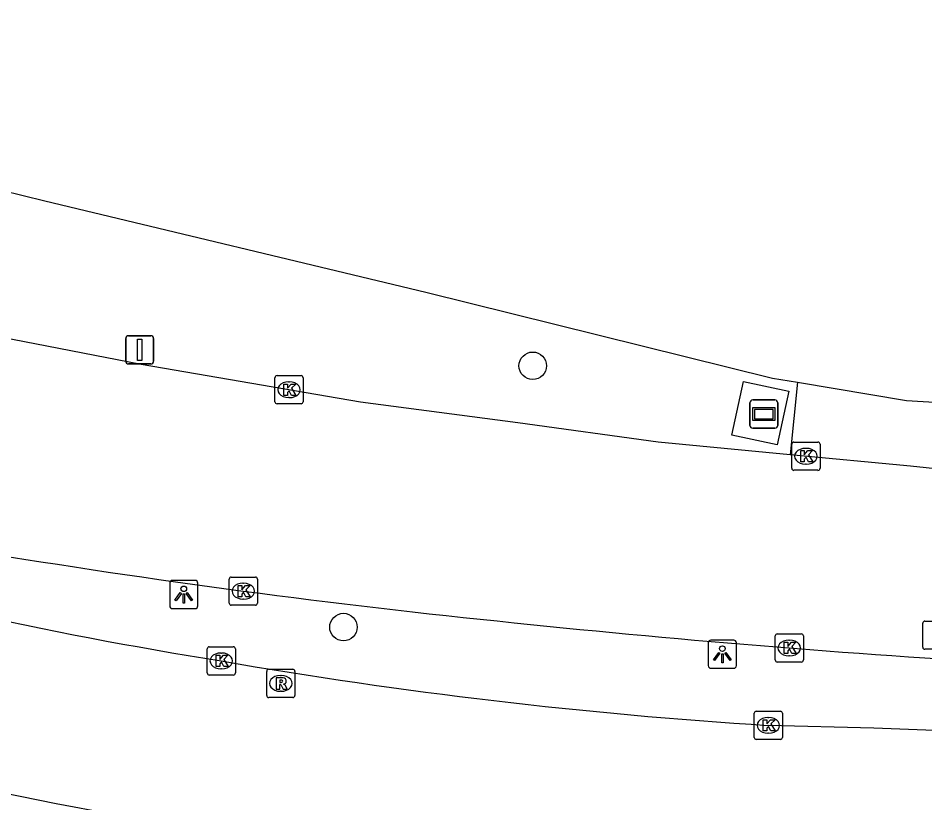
# Model space of a CAD drawing. Extents: x 160026 to 161302, y 384757 to 385701.
# Drawn here: x 160712.6 to 160744.75, y 385309.07 to 385336.89 of the extents above; entities that cross this region are included whole.
import ezdxf

# ---------------------------------------------------------------- set-up
doc = ezdxf.new("R2010")
doc.units = 0
for name, color, linetype in [('IMGEO_Berm_groen', 7, 'Continuous'), ('IMGEO_Boom', 7, 'Continuous'), ('IMGEO_Kolk', 7, 'Continuous'), ('IMGEO_Lichtpunt', 7, 'Continuous'), ('IMGEO_Reclamebord', 7, 'Continuous'), ('IMGEO_Rijbaan_lokaal_gesloten', 7, 'Continuous'), ('IMGEO_Rijbaan_lokaal_open', 7, 'Continuous'), ('IMGEO_Rioolput', 7, 'Continuous'), ('IMGEO_Verkeersbordpaal', 7, 'Continuous'), ('IMGEO_Voetpad_open', 7, 'Continuous')]:
    doc.layers.add(name, color=color, linetype=linetype)

msp = doc.modelspace()

# ---------------------------------------------------------------- linework, layer by layer
at = {"layer": 'IMGEO_Berm_groen'}
msp.add_lwpolyline([(160740.237, 385323.978), (160739.98, 385321.407)], dxfattribs=at)
at = {"layer": 'IMGEO_Boom'}
for centre in [(160730.848, 385324.561), (160724.137, 385315.298)]:
    msp.add_circle(centre, 0.489, dxfattribs=at)
at = {"layer": 'IMGEO_Kolk'}
for p, q in [((160721.705, 385323.288), (160721.705, 385324.14)), ((160721.78, 385324.214), (160722.632, 385324.214)), ((160722.706, 385324.14), (160722.706, 385323.288)), ((160722.193, 385323.994), (160722.218, 385323.994)), ((160722.216, 385323.434), (160722.191, 385323.434)), ((160722.632, 385323.214), (160721.78, 385323.214)), ((160740.107, 385321.856), (160740.959, 385321.856)), ((160740.032, 385320.93), (160740.032, 385321.782)), ((160740.52, 385321.636), (160740.545, 385321.636)), ((160741.033, 385321.782), (160741.033, 385320.93)), ((160740.959, 385320.856), (160740.107, 385320.856)), ((160740.543, 385321.076), (160740.518, 385321.076)), ((160720.085, 385316.147), (160720.085, 385316.999)), ((160720.16, 385317.073), (160721.012, 385317.073)), ((160721.086, 385316.999), (160721.086, 385316.147)), ((160720.573, 385316.853), (160720.598, 385316.853)), ((160721.012, 385316.073), (160720.16, 385316.073)), ((160720.596, 385316.293), (160720.571, 385316.293)), ((160739.517, 385315.059), (160740.369, 385315.059)), ((160739.442, 385314.133), (160739.442, 385314.985)), ((160739.93, 385314.839), (160739.955, 385314.839)), ((160740.443, 385314.985), (160740.443, 385314.133)), ((160719.304, 385313.674), (160719.304, 385314.526)), ((160719.379, 385314.6), (160720.231, 385314.6)), ((160720.305, 385314.526), (160720.305, 385313.674)), ((160719.792, 385314.38), (160719.817, 385314.38)), ((160739.953, 385314.279), (160739.928, 385314.279)), ((160719.815, 385313.82), (160719.79, 385313.82)), ((160740.369, 385314.059), (160739.517, 385314.059)), ((160720.231, 385313.6), (160719.379, 385313.6)), ((160738.699, 385311.39), (160738.699, 385312.242)), ((160738.774, 385312.316), (160739.626, 385312.316)), ((160739.7, 385312.242), (160739.7, 385311.39)), ((160739.187, 385312.096), (160739.212, 385312.096)), ((160739.21, 385311.536), (160739.185, 385311.536)), ((160739.626, 385311.316), (160738.774, 385311.316))]:
    msp.add_line(p, q, dxfattribs=at)
for points in [[(160721.705, 385323.288), (160721.705, 385324.14)], [(160721.78, 385324.214), (160722.632, 385324.214)], [(160722.706, 385324.14), (160722.706, 385323.288)], [(160722.026, 385323.914), (160722.149, 385323.914), (160722.149, 385323.763), (160722.279, 385323.914), (160722.443, 385323.914), (160722.297, 385323.763), (160722.45, 385323.514), (160722.298, 385323.514), (160722.213, 385323.678), (160722.149, 385323.611), (160722.149, 385323.514), (160722.026, 385323.514), (160722.026, 385323.914)], [(160722.632, 385323.214), (160721.78, 385323.214)], [(160740.107, 385321.856), (160740.959, 385321.856)], [(160740.032, 385320.93), (160740.032, 385321.782)], [(160740.353, 385321.556), (160740.476, 385321.556), (160740.476, 385321.405), (160740.606, 385321.556), (160740.77, 385321.556), (160740.624, 385321.405), (160740.777, 385321.156), (160740.625, 385321.156), (160740.54, 385321.32), (160740.476, 385321.253), (160740.476, 385321.156), (160740.353, 385321.156), (160740.353, 385321.556)], [(160741.033, 385321.782), (160741.033, 385320.93)], [(160740.959, 385320.856), (160740.107, 385320.856)], [(160720.085, 385316.147), (160720.085, 385316.999)], [(160720.16, 385317.073), (160721.012, 385317.073)], [(160721.086, 385316.999), (160721.086, 385316.147)], [(160720.406, 385316.773), (160720.529, 385316.773), (160720.529, 385316.622), (160720.659, 385316.773), (160720.823, 385316.773), (160720.677, 385316.622), (160720.83, 385316.373), (160720.678, 385316.373), (160720.593, 385316.537), (160720.529, 385316.47), (160720.529, 385316.373), (160720.406, 385316.373), (160720.406, 385316.773)], [(160721.012, 385316.073), (160720.16, 385316.073)], [(160739.517, 385315.059), (160740.369, 385315.059)], [(160739.442, 385314.133), (160739.442, 385314.985)], [(160739.763, 385314.759), (160739.886, 385314.759), (160739.886, 385314.608), (160740.016, 385314.759), (160740.18, 385314.759), (160740.034, 385314.608), (160740.187, 385314.359), (160740.035, 385314.359), (160739.95, 385314.523), (160739.886, 385314.456), (160739.886, 385314.359), (160739.763, 385314.359), (160739.763, 385314.759)], [(160740.443, 385314.985), (160740.443, 385314.133)], [(160719.304, 385313.674), (160719.304, 385314.526)], [(160719.379, 385314.6), (160720.231, 385314.6)], [(160720.305, 385314.526), (160720.305, 385313.674)], [(160719.625, 385314.3), (160719.748, 385314.3), (160719.748, 385314.149), (160719.878, 385314.3), (160720.042, 385314.3), (160719.896, 385314.149), (160720.049, 385313.9), (160719.897, 385313.9), (160719.812, 385314.064), (160719.748, 385313.997), (160719.748, 385313.9), (160719.625, 385313.9), (160719.625, 385314.3)], [(160740.369, 385314.059), (160739.517, 385314.059)], [(160720.231, 385313.6), (160719.379, 385313.6)], [(160738.699, 385311.39), (160738.699, 385312.242)], [(160738.774, 385312.316), (160739.626, 385312.316)], [(160739.7, 385312.242), (160739.7, 385311.39)], [(160739.02, 385312.016), (160739.143, 385312.016), (160739.143, 385311.865), (160739.273, 385312.016), (160739.437, 385312.016), (160739.291, 385311.865), (160739.444, 385311.616), (160739.292, 385311.616), (160739.207, 385311.78), (160739.143, 385311.713), (160739.143, 385311.616), (160739.02, 385311.616), (160739.02, 385312.016)], [(160739.626, 385311.316), (160738.774, 385311.316)]]:
    msp.add_lwpolyline(points, dxfattribs=at)
for centre, start, end in [((160721.782, 385324.138), 91.552, 178.448), ((160721.782, 385324.138), 91.552, 178.448), ((160722.63, 385324.138), 1.552, 88.448), ((160722.63, 385324.138), 1.552, 88.448), ((160721.782, 385323.29), 181.552, 268.448), ((160721.782, 385323.29), 181.552, 268.448), ((160722.63, 385323.29), 271.552, 358.448), ((160722.63, 385323.29), 271.552, 358.448), ((160740.109, 385321.78), 91.552, 178.448), ((160740.109, 385321.78), 91.552, 178.448), ((160740.957, 385321.78), 1.552, 88.448), ((160740.957, 385321.78), 1.552, 88.448), ((160740.109, 385320.932), 181.552, 268.448), ((160740.109, 385320.932), 181.552, 268.448), ((160740.957, 385320.932), 271.552, 358.448), ((160740.957, 385320.932), 271.552, 358.448), ((160720.162, 385316.997), 91.552, 178.448), ((160720.162, 385316.997), 91.552, 178.448), ((160721.01, 385316.997), 1.552, 88.448), ((160721.01, 385316.997), 1.552, 88.448), ((160720.162, 385316.149), 181.552, 268.448), ((160720.162, 385316.149), 181.552, 268.448), ((160721.01, 385316.149), 271.552, 358.448), ((160721.01, 385316.149), 271.552, 358.448), ((160739.519, 385314.983), 91.552, 178.448), ((160739.519, 385314.983), 91.552, 178.448), ((160740.367, 385314.983), 1.552, 88.448), ((160740.367, 385314.983), 1.552, 88.448), ((160719.381, 385314.524), 91.552, 178.448), ((160719.381, 385314.524), 91.552, 178.448), ((160720.229, 385314.524), 1.552, 88.448), ((160720.229, 385314.524), 1.552, 88.448), ((160739.519, 385314.135), 181.552, 268.448), ((160739.519, 385314.135), 181.552, 268.448), ((160740.367, 385314.135), 271.552, 358.448), ((160740.367, 385314.135), 271.552, 358.448), ((160719.381, 385313.676), 181.552, 268.448), ((160719.381, 385313.676), 181.552, 268.448), ((160720.229, 385313.676), 271.552, 358.448), ((160720.229, 385313.676), 271.552, 358.448), ((160738.776, 385312.24), 91.552, 178.448), ((160738.776, 385312.24), 91.552, 178.448), ((160739.624, 385312.24), 1.552, 88.448), ((160739.624, 385312.24), 1.552, 88.448), ((160738.776, 385311.392), 181.552, 268.448), ((160738.776, 385311.392), 181.552, 268.448), ((160739.624, 385311.392), 271.552, 358.448), ((160739.624, 385311.392), 271.552, 358.448)]:
    msp.add_arc(centre, 0.0765, start, end, dxfattribs=at)
for centre, major_axis, ratio, start_param, end_param in [((160722.192, 385323.714), (-0.387, 0.002), 0.722429, 4.712389, 7.853982), ((160722.217, 385323.714), (-0.39, 0.002), 0.717154, 1.570796, 4.712389), ((160740.519, 385321.356), (-0.387, 0.002), 0.722429, 4.712389, 7.853982), ((160740.544, 385321.356), (-0.39, 0.002), 0.717154, 1.570796, 4.712389), ((160720.572, 385316.573), (-0.387, 0.002), 0.722429, 4.712389, 7.853982), ((160720.597, 385316.573), (-0.39, 0.002), 0.717154, 1.570796, 4.712389), ((160739.929, 385314.559), (-0.387, 0.002), 0.722429, 4.712389, 7.853982), ((160739.954, 385314.559), (-0.39, 0.002), 0.717154, 1.570796, 4.712389), ((160719.791, 385314.1), (-0.387, 0.002), 0.722429, 4.712389, 7.853982), ((160719.816, 385314.1), (-0.39, 0.002), 0.717154, 1.570796, 4.712389), ((160739.186, 385311.816), (-0.387, 0.002), 0.722429, 4.712389, 7.853982), ((160739.211, 385311.816), (-0.39, 0.002), 0.717154, 1.570796, 4.712389)]:
    msp.add_ellipse(centre, major_axis=major_axis, ratio=ratio, start_param=start_param, end_param=end_param, dxfattribs=at)
at = {"layer": 'IMGEO_Lichtpunt'}
for p, q in [((160717.976, 385316.858), (160717.976, 385316.051)), ((160717.976, 385316.858), (160717.976, 385316.051)), ((160718.878, 385316.953), (160718.07, 385316.953)), ((160718.878, 385316.953), (160718.07, 385316.953)), ((160718.972, 385316.051), (160718.972, 385316.858)), ((160718.972, 385316.051), (160718.972, 385316.858)), ((160718.07, 385315.957), (160718.878, 385315.957)), ((160718.07, 385315.957), (160718.878, 385315.957)), ((160737.072, 385314.739), (160737.072, 385313.932)), ((160737.072, 385314.739), (160737.072, 385313.932)), ((160737.974, 385314.834), (160737.166, 385314.834)), ((160737.974, 385314.834), (160737.166, 385314.834)), ((160738.068, 385313.932), (160738.068, 385314.739)), ((160738.068, 385313.932), (160738.068, 385314.739)), ((160737.166, 385313.838), (160737.974, 385313.838)), ((160737.166, 385313.838), (160737.974, 385313.838))]:
    msp.add_line(p, q, dxfattribs=at)
for points in [[(160718.35, 385316.522), (160718.389, 385316.494), (160718.201, 385316.232), (160718.163, 385316.259), (160718.35, 385316.522)], [(160718.452, 385316.474), (160718.499, 385316.474), (160718.499, 385316.152), (160718.452, 385316.152), (160718.452, 385316.474)], [(160718.562, 385316.494), (160718.6, 385316.521), (160718.787, 385316.259), (160718.748, 385316.231), (160718.562, 385316.494)], [(160737.446, 385314.403), (160737.485, 385314.375), (160737.297, 385314.113), (160737.259, 385314.14), (160737.446, 385314.403)], [(160737.658, 385314.375), (160737.696, 385314.402), (160737.883, 385314.14), (160737.844, 385314.112), (160737.658, 385314.375)], [(160737.548, 385314.355), (160737.595, 385314.355), (160737.595, 385314.033), (160737.548, 385314.033), (160737.548, 385314.355)]]:
    msp.add_lwpolyline(points, dxfattribs=at)
for centre in [(160718.475, 385316.656), (160737.571, 385314.537)]:
    msp.add_circle(centre, 0.0994, dxfattribs=at)
for centre, start, end in [((160718.07, 385316.858), 90, 180), ((160718.07, 385316.858), 90, 180), ((160718.878, 385316.858), 0, 90), ((160718.878, 385316.858), 0, 90), ((160718.07, 385316.051), 180, 270), ((160718.07, 385316.051), 180, 270), ((160718.878, 385316.051), 270, 0), ((160718.878, 385316.051), 270, 360), ((160737.166, 385314.739), 90, 180), ((160737.166, 385314.739), 90, 180), ((160737.974, 385314.739), 0, 90), ((160737.974, 385314.739), 0, 90), ((160737.166, 385313.932), 180, 270), ((160737.166, 385313.932), 180, 270), ((160737.974, 385313.932), 270, 0), ((160737.974, 385313.932), 270, 360)]:
    msp.add_arc(centre, 0.0946, start, end, dxfattribs=at)
at = {"layer": 'IMGEO_Reclamebord'}
for p, q in [((160738.545, 385322.45), (160738.545, 385323.25)), ((160738.545, 385323.25), (160738.545, 385322.45)), ((160738.645, 385323.35), (160739.435, 385323.35)), ((160739.435, 385323.35), (160738.645, 385323.35)), ((160739.535, 385323.25), (160739.535, 385322.45)), ((160739.535, 385322.45), (160739.535, 385323.25)), ((160739.435, 385322.35), (160738.645, 385322.35)), ((160738.645, 385322.35), (160739.435, 385322.35))]:
    msp.add_line(p, q, dxfattribs=at)
for points in [[(160738.646, 385323.082), (160739.434, 385323.082), (160739.434, 385322.618), (160738.646, 385322.618), (160738.646, 385323.082)], [(160738.711, 385323.017), (160738.711, 385322.683), (160739.369, 385322.683), (160739.369, 385323.017), (160738.711, 385323.017)]]:
    msp.add_lwpolyline(points, dxfattribs=at)
for centre, start, end in [((160738.645, 385323.25), 90, 180), ((160738.645, 385323.25), 90, 180), ((160739.435, 385323.25), 0, 90), ((160739.435, 385323.25), 360, 90), ((160738.645, 385322.45), 180, 270), ((160738.645, 385322.45), 180, 270), ((160739.435, 385322.45), 270, 0), ((160739.435, 385322.45), 270, 0)]:
    msp.add_arc(centre, 0.1, start, end, dxfattribs=at)
at = {"layer": 'IMGEO_Rijbaan_lokaal_gesloten'}
for points in [[(160687.086, 385336.886), (160687.209, 385336.854), (160698.94, 385334), (160713.553, 385330.408), (160727.055, 385327.17), (160739.347, 385324.128), (160740.237, 385323.978)], [(160739.98, 385321.407), (160735.298, 385321.855), (160730.313, 385322.54), (160724.741, 385323.277), (160716.963, 385324.611), (160711.981, 385325.582), (160704.164, 385327.132), (160699.207, 385328.141), (160693.856, 385329.25), (160688.898, 385330.361), (160683.832, 385331.463)], [(160740.237, 385323.978), (160744.096, 385323.326), (160748.623, 385323.061), (160752.42, 385322.897), (160755.288, 385323.018), (160758.913, 385323.132), (160768.782, 385323.578), (160777.972, 385324.021), (160788.219, 385324.587)], [(160772.383, 385319.395), (160769.006, 385319.442), (160763.262, 385319.431), (160758.985, 385319.804), (160752.559, 385320.21), (160748.681, 385320.526), (160744.243, 385320.999), (160739.98, 385321.407)]]:
    msp.add_lwpolyline(points, dxfattribs=at)
for centre, radius, start, end in [((160760.765, 385618.916), 304.999, 260.61211, 264.24559), ((160771.538, 385713.458), 400.147, 264.06812, 266.7474)]:
    msp.add_arc(centre, radius, start, end, dxfattribs=at)
at = {"layer": 'IMGEO_Rijbaan_lokaal_open'}
msp.add_lwpolyline([(160778.052, 385310.916), (160759.401, 385311.147), (160750, 385311.444), (160742.942, 385311.716), (160739.196, 385311.815)], dxfattribs=at)
for centre, radius, start, end in [((160745.34, 385473.561), 161.493, 254.20035, 260.90073), ((160750.502, 385491.237), 179.778, 260.1672, 266.39427), ((160750.778, 385497.496), 192.012, 254.10188, 260.29595)]:
    msp.add_arc(centre, radius, start, end, dxfattribs=at)
at = {"layer": 'IMGEO_Rioolput'}
for p, q in [((160744.675, 385314.586), (160744.675, 385315.438)), ((160744.75, 385315.512), (160745.602, 385315.512)), ((160745.602, 385314.512), (160744.75, 385314.512)), ((160721.489, 385313.802), (160722.341, 385313.802)), ((160721.414, 385312.876), (160721.414, 385313.728)), ((160721.902, 385313.582), (160721.927, 385313.582)), ((160722.415, 385313.728), (160722.415, 385312.876)), ((160722.341, 385312.802), (160721.489, 385312.802)), ((160721.925, 385313.022), (160721.9, 385313.022))]:
    msp.add_line(p, q, dxfattribs=at)
for points in [[(160744.675, 385314.586), (160744.675, 385315.438)], [(160744.75, 385315.512), (160745.602, 385315.512)], [(160745.602, 385314.512), (160744.75, 385314.512)], [(160721.489, 385313.802), (160722.341, 385313.802)], [(160721.414, 385312.876), (160721.414, 385313.728)], [(160722.003, 385313.5), (160721.751, 385313.502), (160721.751, 385313.102)], [(160722.415, 385313.728), (160722.415, 385312.876)], [(160721.751, 385313.102), (160721.875, 385313.102), (160721.875, 385313.264), (160721.886, 385313.264)], [(160721.929, 385313.421), (160721.875, 385313.421), (160721.875, 385313.34)], [(160721.875, 385313.34), (160721.927, 385313.34)], [(160721.933, 385313.235), (160722.004, 385313.102), (160722.144, 385313.102), (160722.079, 385313.228)], [(160722.341, 385312.802), (160721.489, 385312.802)]]:
    msp.add_lwpolyline(points, dxfattribs=at)
for centre, radius, start, end in [((160744.752, 385315.436), 0.0765, 91.552, 178.448), ((160744.752, 385315.436), 0.0765, 91.552, 178.448), ((160744.752, 385314.588), 0.0765, 181.552, 268.448), ((160744.752, 385314.588), 0.0765, 181.552, 268.448), ((160721.491, 385313.726), 0.0765, 91.552, 178.448), ((160721.491, 385313.726), 0.0765, 91.552, 178.448), ((160722.339, 385313.726), 0.0765, 1.552, 88.448), ((160722.339, 385313.726), 0.0765, 1.552, 88.448), ((160722.002, 385313.39), 0.109, 350.3612, 89.416), ((160721.885, 385313.211), 0.0533, 26.0293, 88.6989), ((160721.911, 385313.529), 0.19, 274.7715, 282.9687), ((160721.935, 385313.325), 0.0964, 77.0061, 93.1865), ((160721.949, 385313.382), 0.0378, 276.6634, 79.6772), ((160722, 385313.39), 0.112, 277.5842, 350.9817), ((160721.984, 385313.175), 0.108, 29.5134, 73.7905), ((160721.491, 385312.878), 0.0765, 181.552, 268.448), ((160721.491, 385312.878), 0.0765, 181.552, 268.448), ((160722.339, 385312.878), 0.0765, 271.552, 358.448), ((160722.339, 385312.878), 0.0765, 271.552, 358.448)]:
    msp.add_arc(centre, radius, start, end, dxfattribs=at)
for centre, major_axis, ratio, start_param, end_param in [((160721.901, 385313.302), (-0.387, 0.002), 0.722429, 4.712389, 7.853982), ((160721.926, 385313.302), (-0.39, 0.002), 0.717154, 1.570796, 4.712389)]:
    msp.add_ellipse(centre, major_axis=major_axis, ratio=ratio, start_param=start_param, end_param=end_param, dxfattribs=at)
at = {"layer": 'IMGEO_Verkeersbordpaal'}
for p, q in [((160716.417, 385324.728), (160716.417, 385325.528)), ((160716.417, 385325.528), (160716.417, 385324.728)), ((160716.517, 385325.628), (160717.307, 385325.628)), ((160717.307, 385325.628), (160716.517, 385325.628)), ((160717.407, 385325.528), (160717.407, 385324.728)), ((160717.407, 385324.728), (160717.407, 385325.528)), ((160717.307, 385324.628), (160716.517, 385324.628)), ((160716.517, 385324.628), (160717.307, 385324.628))]:
    msp.add_line(p, q, dxfattribs=at)
msp.add_lwpolyline([(160716.837, 385325.503), (160716.987, 385325.503), (160716.987, 385324.753), (160716.837, 385324.753), (160716.837, 385325.503)], dxfattribs=at)
for centre, start, end in [((160716.517, 385325.528), 90, 180), ((160716.517, 385325.528), 90, 180), ((160717.307, 385325.528), 0, 90), ((160717.307, 385325.528), 360, 90), ((160716.517, 385324.728), 180, 270), ((160716.517, 385324.728), 180, 270), ((160717.307, 385324.728), 270, 0), ((160717.307, 385324.728), 270, 0)]:
    msp.add_arc(centre, 0.1, start, end, dxfattribs=at)
at = {"layer": 'IMGEO_Voetpad_open'}
msp.add_lwpolyline([(160738.319, 385324.009), (160739.929, 385323.657), (160739.513, 385321.756), (160737.903, 385322.108), (160738.319, 385324.009)], dxfattribs=at)

doc.saveas('drawing.dxf')
